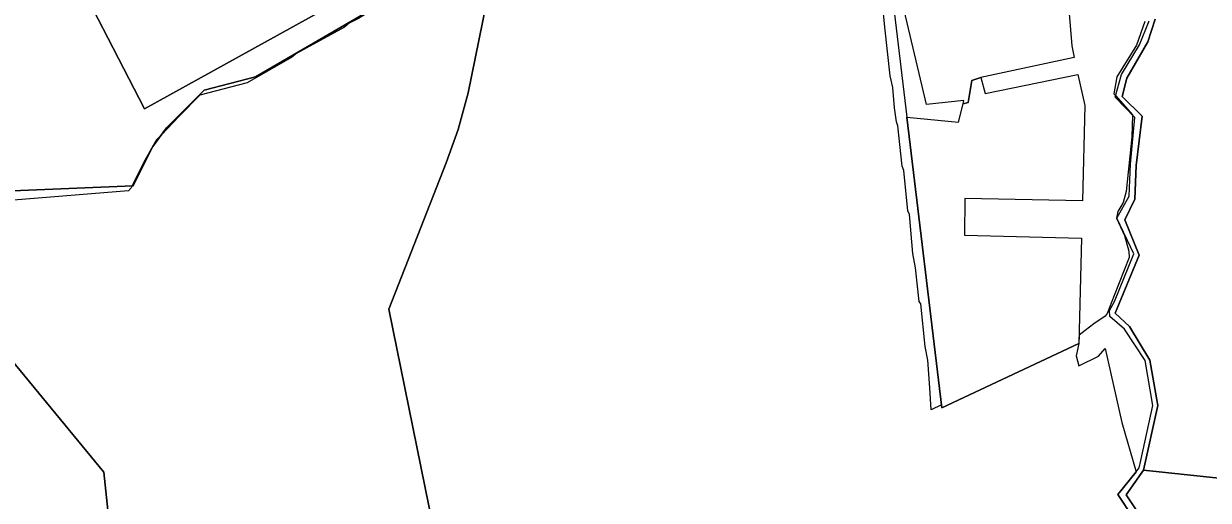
# Model space of a CAD drawing. Extents: x -477304 to -465429, y -1159113 to -1149210.
# Drawn here: x -473443 to -472801, y -1154555 to -1154296 of the extents above; entities that cross this region are included whole.
import ezdxf

# ---------------------------------------------------------------- set-up
doc = ezdxf.new("R2010")
doc.units = 0
for name, color, linetype in [('BPEJ_s', 7, 'Continuous'), ('PUPFL_s', 7, 'Continuous'), ('trav_porost_s', 7, 'Continuous'), ('voda_s', 7, 'Continuous')]:
    doc.layers.add(name, color=color, linetype=linetype)

msp = doc.modelspace()

# ---------------------------------------------------------------- linework, layer by layer
at = {"layer": 'BPEJ_s'}
for points in [[(-473242.08, -1154267.17), (-473241.11, -1154270.4), (-473240.23, -1154280.11), (-473240.35, -1154280.18), (-473261.53, -1154293.37), (-473266.63, -1154295.92), (-473269.18, -1154298.05), (-473295.55, -1154312.51), (-473297.25, -1154314.21), (-473321.92, -1154328.24), (-473347.43, -1154335.04), (-473358.64, -1154346.38), (-473368.34, -1154356.48), (-473371.04, -1154359.29), (-473372.79, -1154362.36), (-473378.05, -1154371.62), (-473384.13, -1154384.16), (-473384.65, -1154385.23), (-473386.14, -1154386.93), (-473448.44, -1154391.98)], [(-472835.4, -1154295.07), (-472839.87, -1154307.83), (-472850.5, -1154325.05), (-472852.1, -1154334.31), (-472851.6, -1154334.86), (-472851.27, -1154335.23), (-472841.99, -1154345.68), (-472842, -1154345.86), (-472842.42, -1154357.58), (-472845.4, -1154387.35), (-472847.1, -1154393.31), (-472848.39, -1154395.44), (-472850.07, -1154398.2), (-472850.71, -1154401.81), (-472846.46, -1154411.17), (-472844.12, -1154419.67), (-472843.91, -1154423.08), (-472851.96, -1154443.63), (-472855.82, -1154453.48), (-472856.88, -1154454.97), (-472863.05, -1154459.01), (-472867.79, -1154462.74), (-472870.94, -1154465.22), (-472871.05, -1154469.78), (-472945.41, -1154504.69), (-472945.61, -1154503.04), (-472951.09, -1154505.74), (-472951.93, -1154493.89), (-472952.99, -1154478.79), (-472954.48, -1154471.35), (-472956.82, -1154448.17), (-472957.67, -1154446.89), (-472959.58, -1154428.61), (-472961.07, -1154420.95), (-472962.98, -1154399.69), (-472963.83, -1154397.77), (-472965.96, -1154375.87), (-472966.81, -1154373.53), (-472969.15, -1154351.63), (-472970, -1154349.5), (-472971.07, -1154341.85), (-472971.92, -1154330.79), (-472973.4, -1154324.41), (-472976.28, -1154298.04), (-472977.34, -1154287.13)], [(-472835.4, -1154295.07), (-472839.87, -1154307.83), (-472850.5, -1154325.05), (-472852.1, -1154334.31), (-472851.6, -1154334.86), (-472851.27, -1154335.23), (-472841.99, -1154345.68), (-472842, -1154345.86), (-472842.42, -1154357.58), (-472845.4, -1154387.35), (-472847.1, -1154393.31), (-472848.39, -1154395.44), (-472850.07, -1154398.2), (-472850.71, -1154401.81), (-472846.46, -1154411.17), (-472844.12, -1154419.67), (-472843.91, -1154423.08), (-472851.96, -1154443.63), (-472855.82, -1154453.48), (-472856.88, -1154454.97), (-472863.05, -1154459.01), (-472867.79, -1154462.74), (-472870.94, -1154465.22), (-472871.05, -1154469.78), (-472945.41, -1154504.69), (-472945.61, -1154503.04), (-472951.09, -1154505.74), (-472951.93, -1154493.89), (-472952.99, -1154478.79), (-472954.48, -1154471.35), (-472956.82, -1154448.17), (-472957.67, -1154446.89), (-472959.58, -1154428.61), (-472961.07, -1154420.95), (-472962.98, -1154399.69), (-472963.83, -1154397.77), (-472965.96, -1154375.87), (-472966.81, -1154373.53), (-472969.15, -1154351.63), (-472970, -1154349.5), (-472971.07, -1154341.85), (-472971.92, -1154330.79), (-472973.4, -1154324.41), (-472976.28, -1154298.04), (-472977.34, -1154287.13)], [(-473266.63, -1154295.92), (-473269.18, -1154298.05), (-473295.55, -1154312.51), (-473297.25, -1154314.21), (-473321.92, -1154328.24), (-473347.43, -1154335.04), (-473358.64, -1154346.38), (-473368.34, -1154356.48), (-473371.04, -1154359.29), (-473372.79, -1154362.36), (-473378.05, -1154371.62), (-473384.13, -1154384.16), (-473384.65, -1154385.23), (-473386.14, -1154386.93), (-473448.44, -1154391.98)]]:
    msp.add_lwpolyline(points, dxfattribs=at)
at = {"layer": 'PUPFL_s'}
for points in [[(-473475.35, -1154228.31), (-473366.72, -1154172.6), (-473335.96, -1154148.7), (-473324.68, -1154145.69), (-473255.41, -1154107.21), (-473234.01, -1154155.53), (-473205.38, -1154209.87), (-473180.59, -1154251.27), (-473192.34, -1154285.76), (-473202.08, -1154333.7), (-473207.58, -1154353.6), (-473214.02, -1154371.72), (-473245.06, -1154451.04), (-473214.68, -1154600.56)], [(-473449.1, -1154386.9), (-473383.6, -1154384.14), (-473373.02, -1154362.78), (-473365.5, -1154352.66), (-473345.23, -1154332.24), (-473317.34, -1154325.09), (-473235.47, -1154277.34), (-473237.35, -1154264.54), (-473247.11, -1154198.12), (-473249.62, -1154181.03), (-473268.95, -1154169.31), (-473289.5, -1154170.68), (-473315.98, -1154178.44), (-473406.55, -1154223.18), (-473466.42, -1154247.51)], [(-473214.68, -1154600.56), (-473245.06, -1154451.04), (-473214.02, -1154371.72), (-473207.58, -1154353.6), (-473202.08, -1154333.7), (-473192.34, -1154285.76)], [(-472971.3, -1154289.5), (-472964.39, -1154346.9), (-472945.41, -1154504.69), (-472871.05, -1154469.78), (-472872.59, -1154476.5), (-472871.2, -1154481.8), (-472860.49, -1154476.63), (-472856.9, -1154472.41), (-472847.77, -1154512.55), (-472840.12, -1154539.39), (-472849.91, -1154551.76), (-472833.75, -1154576.35)], [(-472718.68, -1154550.96), (-472836.02, -1154538.48), (-472828.3, -1154503.34), (-472832.72, -1154478.74), (-472843.67, -1154460.59), (-472851.46, -1154453.29), (-472838.41, -1154421.8), (-472846.27, -1154402.6), (-472840.76, -1154391.42), (-472840.13, -1154373.22), (-472836.79, -1154346.46), (-472847.74, -1154335.73), (-472845.21, -1154325.68), (-472833.81, -1154306.11), (-472829.81, -1154293.73)], [(-472829.82, -1154575.42), (-472845.56, -1154551.84), (-472836.02, -1154538.48), (-472718.68, -1154550.96), (-472678.01, -1154544.18), (-472639.66, -1154532.36), (-472545.51, -1154481.81), (-472522.51, -1154471.95), (-472482.74, -1154459.45), (-472445.42, -1154453.37), (-472401.42, -1154423.45), (-472384.09, -1154410.55), (-472379.28, -1154406.61), (-472329.41, -1154411.16), (-472150.64, -1154427.27), (-472018.16, -1154439.35), (-472022.72, -1154458.3), (-471976.15, -1154460.64), (-471961.55, -1154462.05), (-471926.3, -1154475.13), (-471912.68, -1154523.9), (-471906.1, -1154578.81)], [(-473484.02, -1154806.92), (-473413.02, -1154784.01), (-473341.31, -1154789.07), (-473370.58, -1154726.12), (-473385.3, -1154675.41), (-473399.61, -1154539.62), (-473454.14, -1154473.17)]]:
    msp.add_lwpolyline(points, dxfattribs=at)
for points in [[(-473237.35, -1154264.54), (-473235.47, -1154277.34), (-473317.34, -1154325.09), (-473345.23, -1154332.24), (-473365.5, -1154352.66), (-473373.02, -1154362.78), (-473383.6, -1154384.14), (-473449.1, -1154386.9), (-473457.37, -1154362.8), (-473455.43, -1154346.22), (-473462.4, -1154325.63), (-473458.92, -1154276.27), (-473466.42, -1154247.51), (-473406.55, -1154223.18), (-473315.98, -1154178.44), (-473289.5, -1154170.68), (-473268.95, -1154169.31), (-473249.62, -1154181.03), (-473247.11, -1154198.12), (-473265.8, -1154187.61), (-473305.87, -1154192.18), (-473425.32, -1154249.48), (-473377.54, -1154342.4)], [(-473399.61, -1154539.62), (-473385.3, -1154675.41), (-473370.58, -1154726.12), (-473341.31, -1154789.07), (-473413.02, -1154784.01), (-473484.02, -1154806.92), (-473516.79, -1154703.2), (-473541.1, -1154633.88), (-473561.76, -1154574.46), (-473562.59, -1154572.14), (-473563.43, -1154569.79), (-473570.89, -1154525.62), (-473557.02, -1154533.13), (-473530.42, -1154521.8), (-473532, -1154511.28), (-473515.98, -1154504.36), (-473508.81, -1154499.55), (-473464.56, -1154469.87), (-473457.25, -1154464.97), (-473454.14, -1154473.17)]]:
    msp.add_lwpolyline(points, close=True, dxfattribs=at)
at = {"layer": 'trav_porost_s'}
for points in [[(-473305.87, -1154192.18), (-473265.8, -1154187.61), (-473247.11, -1154198.12), (-473237.35, -1154264.54), (-473377.54, -1154342.4), (-473425.32, -1154249.48)], [(-472953.28, -1154287.48), (-472956.15, -1154263.81), (-472933.69, -1154264.02), (-472918.33, -1154257.71), (-472896.57, -1154251.42), (-472872.82, -1154248.6), (-472877.2, -1154279.68), (-472874.92, -1154308.19), (-472873.71, -1154314.49), (-472924.26, -1154325.38), (-472929.15, -1154327.02), (-472931.2, -1154338.95), (-472933.87, -1154339.66), (-472933.45, -1154337.95), (-472953.65, -1154340), (-472965.81, -1154288.88)], [(-472929.15, -1154327.02), (-472924.26, -1154325.38), (-472921.9, -1154334.14), (-472871.67, -1154323.79), (-472867.91, -1154340.66), (-472869.16, -1154392.27), (-472932.86, -1154391.11), (-472933.18, -1154410.97), (-472869.66, -1154412.62), (-472871.05, -1154469.78), (-472945.41, -1154504.69), (-472964.39, -1154346.9), (-472936.3, -1154349.56), (-472933.87, -1154339.66), (-472931.2, -1154338.95)]]:
    msp.add_lwpolyline(points, close=True, dxfattribs=at)
at = {"layer": 'voda_s'}
for points in [[(-472851.81, -1154446.9), (-472841.36, -1154421.1), (-472850.55, -1154401.76), (-472843.81, -1154389.75), (-472843.18, -1154372.38), (-472840.79, -1154347.1), (-472851.53, -1154336.12), (-472847.95, -1154323.76), (-472838.2, -1154307.72), (-472833.08, -1154294.59)], [(-472829.81, -1154293.73), (-472833.81, -1154306.11), (-472845.21, -1154325.68), (-472847.74, -1154335.73), (-472836.79, -1154346.46), (-472840.13, -1154373.22), (-472840.76, -1154391.42), (-472846.27, -1154402.6), (-472838.41, -1154421.8), (-472851.46, -1154453.29), (-472843.67, -1154460.59), (-472832.72, -1154478.74), (-472828.3, -1154503.34), (-472836.02, -1154538.48), (-472845.56, -1154551.84), (-472829.82, -1154575.42)], [(-472801.98, -1154920.79), (-472802.39, -1154887.45), (-472815.87, -1154831.12), (-472823.05, -1154807.58), (-472833, -1154722.2), (-472842.6, -1154672.34), (-472846.89, -1154627.94), (-472835.17, -1154611.5), (-472833.75, -1154576.35), (-472849.91, -1154551.76), (-472840.12, -1154539.39), (-472838.38, -1154537.19), (-472837.52, -1154533.23), (-472831.05, -1154503.44), (-472835.17, -1154478.9), (-472846.45, -1154462), (-472854.38, -1154455.06), (-472854.54, -1154451.8), (-472851.81, -1154446.9)]]:
    msp.add_lwpolyline(points, dxfattribs=at)

doc.saveas('drawing.dxf')
